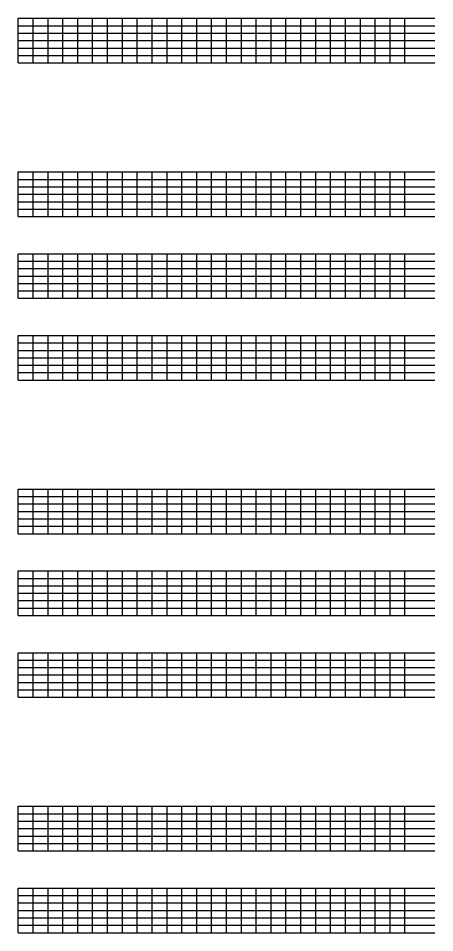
# Model space of a CAD drawing. Extents: x 1374311 to 1383814, y 384102 to 406278.
# Drawn here: x 1377794 to 1378074, y 401428 to 402043 of the extents above; entities that cross this region are included whole.
import ezdxf

# ---------------------------------------------------------------- set-up
doc = ezdxf.new("R2010")
doc.units = 0
doc.layers.add('R_Grid', color=7, linetype='Continuous')

msp = doc.modelspace()

# ---------------------------------------------------------------- linework, layer by layer
at = {"layer": 'R_Grid'}
for p, q in [((1377794.14, 402042.66), (1378074.14, 402042.66)), ((1377794.14, 402012.66), (1377794.14, 402042.66)), ((1377804.14, 402012.66), (1377804.14, 402042.66)), ((1377814.14, 402012.66), (1377814.14, 402042.66)), ((1377824.14, 402012.66), (1377824.14, 402042.66)), ((1377834.14, 402012.66), (1377834.14, 402042.66)), ((1377844.14, 402012.66), (1377844.14, 402042.66)), ((1377854.14, 402012.66), (1377854.14, 402042.66)), ((1377864.14, 402012.66), (1377864.14, 402042.66)), ((1377874.14, 402012.66), (1377874.14, 402042.66)), ((1377884.14, 402012.66), (1377884.14, 402042.66)), ((1377894.14, 402012.66), (1377894.14, 402042.66)), ((1377904.14, 402012.66), (1377904.14, 402042.66)), ((1377914.14, 402012.66), (1377914.14, 402042.66)), ((1377924.14, 402012.66), (1377924.14, 402042.66)), ((1377934.14, 402012.66), (1377934.14, 402042.66)), ((1377944.14, 402012.66), (1377944.14, 402042.66)), ((1377954.14, 402012.66), (1377954.14, 402042.66)), ((1377964.14, 402012.66), (1377964.14, 402042.66)), ((1377974.14, 402012.66), (1377974.14, 402042.66)), ((1377984.14, 402012.66), (1377984.14, 402042.66)), ((1377994.14, 402012.66), (1377994.14, 402042.66)), ((1378004.14, 402012.66), (1378004.14, 402042.66)), ((1378014.14, 402012.66), (1378014.14, 402042.66)), ((1378024.14, 402012.66), (1378024.14, 402042.66)), ((1378034.14, 402012.66), (1378034.14, 402042.66)), ((1378044.14, 402012.66), (1378044.14, 402042.66)), ((1378054.14, 402012.66), (1378054.14, 402042.66)), ((1377794.14, 402037.66), (1378074.14, 402037.66)), ((1377794.14, 402032.66), (1378074.14, 402032.66)), ((1377794.14, 402027.66), (1378074.14, 402027.66)), ((1377794.14, 402022.66), (1378074.14, 402022.66)), ((1377794.14, 402017.66), (1378074.14, 402017.66)), ((1377794.14, 402012.66), (1378074.14, 402012.66)), ((1377794.14, 401939.32), (1378074.14, 401939.32)), ((1377794.14, 401909.32), (1377794.14, 401939.32)), ((1377804.14, 401909.32), (1377804.14, 401939.32)), ((1377814.14, 401909.32), (1377814.14, 401939.32)), ((1377824.14, 401909.32), (1377824.14, 401939.32)), ((1377834.14, 401909.32), (1377834.14, 401939.32)), ((1377844.14, 401909.32), (1377844.14, 401939.32)), ((1377854.14, 401909.32), (1377854.14, 401939.32)), ((1377864.14, 401909.32), (1377864.14, 401939.32)), ((1377874.14, 401909.32), (1377874.14, 401939.32)), ((1377884.14, 401909.32), (1377884.14, 401939.32)), ((1377894.14, 401909.32), (1377894.14, 401939.32)), ((1377904.14, 401909.32), (1377904.14, 401939.32)), ((1377914.14, 401909.32), (1377914.14, 401939.32)), ((1377924.14, 401909.32), (1377924.14, 401939.32)), ((1377934.14, 401909.32), (1377934.14, 401939.32)), ((1377944.14, 401909.32), (1377944.14, 401939.32)), ((1377954.14, 401909.32), (1377954.14, 401939.32)), ((1377964.14, 401909.32), (1377964.14, 401939.32)), ((1377974.14, 401909.32), (1377974.14, 401939.32)), ((1377984.14, 401909.32), (1377984.14, 401939.32)), ((1377994.14, 401909.32), (1377994.14, 401939.32)), ((1378004.14, 401909.32), (1378004.14, 401939.32)), ((1378014.14, 401909.32), (1378014.14, 401939.32)), ((1378024.14, 401909.32), (1378024.14, 401939.32)), ((1378034.14, 401909.32), (1378034.14, 401939.32)), ((1378044.14, 401909.32), (1378044.14, 401939.32)), ((1378054.14, 401909.32), (1378054.14, 401939.32)), ((1377794.14, 401934.32), (1378074.14, 401934.32)), ((1377794.14, 401929.32), (1378074.14, 401929.32)), ((1377794.14, 401924.32), (1378074.14, 401924.32)), ((1377794.14, 401919.32), (1378074.14, 401919.32)), ((1377794.14, 401914.32), (1378074.14, 401914.32)), ((1377794.14, 401909.32), (1378074.14, 401909.32)), ((1377794.14, 401884.32), (1378074.14, 401884.32)), ((1377794.14, 401854.32), (1377794.14, 401884.32)), ((1377804.14, 401854.32), (1377804.14, 401884.32)), ((1377814.14, 401854.32), (1377814.14, 401884.32)), ((1377824.14, 401854.32), (1377824.14, 401884.32)), ((1377834.14, 401854.32), (1377834.14, 401884.32)), ((1377844.14, 401854.32), (1377844.14, 401884.32)), ((1377854.14, 401854.32), (1377854.14, 401884.32)), ((1377864.14, 401854.32), (1377864.14, 401884.32)), ((1377874.14, 401854.32), (1377874.14, 401884.32)), ((1377884.14, 401854.32), (1377884.14, 401884.32)), ((1377894.14, 401854.32), (1377894.14, 401884.32)), ((1377904.14, 401854.32), (1377904.14, 401884.32)), ((1377914.14, 401854.32), (1377914.14, 401884.32)), ((1377924.14, 401854.32), (1377924.14, 401884.32)), ((1377934.14, 401854.32), (1377934.14, 401884.32)), ((1377944.14, 401854.32), (1377944.14, 401884.32)), ((1377954.14, 401854.32), (1377954.14, 401884.32)), ((1377964.14, 401854.32), (1377964.14, 401884.32)), ((1377974.14, 401854.32), (1377974.14, 401884.32)), ((1377984.14, 401854.32), (1377984.14, 401884.32)), ((1377994.14, 401854.32), (1377994.14, 401884.32)), ((1378004.14, 401854.32), (1378004.14, 401884.32)), ((1378014.14, 401854.32), (1378014.14, 401884.32)), ((1378024.14, 401854.32), (1378024.14, 401884.32)), ((1378034.14, 401854.32), (1378034.14, 401884.32)), ((1378044.14, 401854.32), (1378044.14, 401884.32)), ((1378054.14, 401854.32), (1378054.14, 401884.32)), ((1377794.14, 401879.32), (1378074.14, 401879.32)), ((1377794.14, 401874.32), (1378074.14, 401874.32)), ((1377794.14, 401869.32), (1378074.14, 401869.32)), ((1377794.14, 401864.32), (1378074.14, 401864.32)), ((1377794.14, 401859.32), (1378074.14, 401859.32)), ((1377794.14, 401854.32), (1378074.14, 401854.32)), ((1377794.14, 401829.32), (1378074.14, 401829.32)), ((1377794.14, 401799.32), (1377794.14, 401829.32)), ((1377804.14, 401799.32), (1377804.14, 401829.32)), ((1377814.14, 401799.32), (1377814.14, 401829.32)), ((1377824.14, 401799.32), (1377824.14, 401829.32)), ((1377834.14, 401799.32), (1377834.14, 401829.32)), ((1377844.14, 401799.32), (1377844.14, 401829.32)), ((1377854.14, 401799.32), (1377854.14, 401829.32)), ((1377864.14, 401799.32), (1377864.14, 401829.32)), ((1377874.14, 401799.32), (1377874.14, 401829.32)), ((1377884.14, 401799.32), (1377884.14, 401829.32)), ((1377894.14, 401799.32), (1377894.14, 401829.32)), ((1377904.14, 401799.32), (1377904.14, 401829.32)), ((1377914.14, 401799.32), (1377914.14, 401829.32)), ((1377924.14, 401799.32), (1377924.14, 401829.32)), ((1377934.14, 401799.32), (1377934.14, 401829.32)), ((1377944.14, 401799.32), (1377944.14, 401829.32)), ((1377954.14, 401799.32), (1377954.14, 401829.32)), ((1377964.14, 401799.32), (1377964.14, 401829.32)), ((1377974.14, 401799.32), (1377974.14, 401829.32)), ((1377984.14, 401799.32), (1377984.14, 401829.32)), ((1377994.14, 401799.32), (1377994.14, 401829.32)), ((1378004.14, 401799.32), (1378004.14, 401829.32)), ((1378014.14, 401799.32), (1378014.14, 401829.32)), ((1378024.14, 401799.32), (1378024.14, 401829.32)), ((1378034.14, 401799.32), (1378034.14, 401829.32)), ((1378044.14, 401799.32), (1378044.14, 401829.32)), ((1378054.14, 401799.32), (1378054.14, 401829.32)), ((1377794.14, 401824.32), (1378074.14, 401824.32)), ((1377794.14, 401819.32), (1378074.14, 401819.32)), ((1377794.14, 401814.32), (1378074.14, 401814.32)), ((1377794.14, 401809.32), (1378074.14, 401809.32)), ((1377794.14, 401804.32), (1378074.14, 401804.32)), ((1377794.14, 401799.32), (1378074.14, 401799.32)), ((1377794.14, 401725.99), (1378074.14, 401725.99)), ((1377794.14, 401695.99), (1377794.14, 401725.99)), ((1377804.14, 401695.99), (1377804.14, 401725.99)), ((1377814.14, 401695.99), (1377814.14, 401725.99)), ((1377824.14, 401695.99), (1377824.14, 401725.99)), ((1377834.14, 401695.99), (1377834.14, 401725.99)), ((1377844.14, 401695.99), (1377844.14, 401725.99)), ((1377854.14, 401695.99), (1377854.14, 401725.99)), ((1377864.14, 401695.99), (1377864.14, 401725.99)), ((1377874.14, 401695.99), (1377874.14, 401725.99)), ((1377884.14, 401695.99), (1377884.14, 401725.99)), ((1377894.14, 401695.99), (1377894.14, 401725.99)), ((1377904.14, 401695.99), (1377904.14, 401725.99)), ((1377914.14, 401695.99), (1377914.14, 401725.99)), ((1377924.14, 401695.99), (1377924.14, 401725.99)), ((1377934.14, 401695.99), (1377934.14, 401725.99)), ((1377944.14, 401695.99), (1377944.14, 401725.99)), ((1377954.14, 401695.99), (1377954.14, 401725.99)), ((1377964.14, 401695.99), (1377964.14, 401725.99)), ((1377974.14, 401695.99), (1377974.14, 401725.99)), ((1377984.14, 401695.99), (1377984.14, 401725.99)), ((1377994.14, 401695.99), (1377994.14, 401725.99)), ((1378004.14, 401695.99), (1378004.14, 401725.99)), ((1378014.14, 401695.99), (1378014.14, 401725.99)), ((1378024.14, 401695.99), (1378024.14, 401725.99)), ((1378034.14, 401695.99), (1378034.14, 401725.99)), ((1378044.14, 401695.99), (1378044.14, 401725.99)), ((1378054.14, 401695.99), (1378054.14, 401725.99)), ((1377794.14, 401720.99), (1378074.14, 401720.99)), ((1377794.14, 401715.99), (1378074.14, 401715.99)), ((1377794.14, 401710.99), (1378074.14, 401710.99)), ((1377794.14, 401705.99), (1378074.14, 401705.99)), ((1377794.14, 401700.99), (1378074.14, 401700.99)), ((1377794.14, 401695.99), (1378074.14, 401695.99)), ((1377794.14, 401670.99), (1378074.14, 401670.99)), ((1377794.14, 401640.99), (1377794.14, 401670.99)), ((1377794.14, 401665.99), (1378074.14, 401665.99)), ((1377804.14, 401640.99), (1377804.14, 401670.99)), ((1377814.14, 401640.99), (1377814.14, 401670.99)), ((1377824.14, 401640.99), (1377824.14, 401670.99)), ((1377834.14, 401640.99), (1377834.14, 401670.99)), ((1377844.14, 401640.99), (1377844.14, 401670.99)), ((1377854.14, 401640.99), (1377854.14, 401670.99)), ((1377864.14, 401640.99), (1377864.14, 401670.99)), ((1377874.14, 401640.99), (1377874.14, 401670.99)), ((1377884.14, 401640.99), (1377884.14, 401670.99)), ((1377894.14, 401640.99), (1377894.14, 401670.99)), ((1377904.14, 401640.99), (1377904.14, 401670.99)), ((1377914.14, 401640.99), (1377914.14, 401670.99)), ((1377924.14, 401640.99), (1377924.14, 401670.99)), ((1377934.14, 401640.99), (1377934.14, 401670.99)), ((1377944.14, 401640.99), (1377944.14, 401670.99)), ((1377954.14, 401640.99), (1377954.14, 401670.99)), ((1377964.14, 401640.99), (1377964.14, 401670.99)), ((1377974.14, 401640.99), (1377974.14, 401670.99)), ((1377984.14, 401640.99), (1377984.14, 401670.99)), ((1377994.14, 401640.99), (1377994.14, 401670.99)), ((1378004.14, 401640.99), (1378004.14, 401670.99)), ((1378014.14, 401640.99), (1378014.14, 401670.99)), ((1378024.14, 401640.99), (1378024.14, 401670.99)), ((1378034.14, 401640.99), (1378034.14, 401670.99)), ((1378044.14, 401640.99), (1378044.14, 401670.99)), ((1378054.14, 401640.99), (1378054.14, 401670.99)), ((1377794.14, 401660.99), (1378074.14, 401660.99)), ((1377794.14, 401655.99), (1378074.14, 401655.99)), ((1377794.14, 401650.99), (1378074.14, 401650.99)), ((1377794.14, 401645.99), (1378074.14, 401645.99)), ((1377794.14, 401640.99), (1378074.14, 401640.99)), ((1377794.14, 401615.99), (1378074.14, 401615.99)), ((1377794.14, 401585.99), (1377794.14, 401615.99)), ((1377794.14, 401610.99), (1378074.14, 401610.99)), ((1377804.14, 401585.99), (1377804.14, 401615.99)), ((1377814.14, 401585.99), (1377814.14, 401615.99)), ((1377824.14, 401585.99), (1377824.14, 401615.99)), ((1377834.14, 401585.99), (1377834.14, 401615.99)), ((1377844.14, 401585.99), (1377844.14, 401615.99)), ((1377854.14, 401585.99), (1377854.14, 401615.99)), ((1377864.14, 401585.99), (1377864.14, 401615.99)), ((1377874.14, 401585.99), (1377874.14, 401615.99)), ((1377884.14, 401585.99), (1377884.14, 401615.99)), ((1377894.14, 401585.99), (1377894.14, 401615.99)), ((1377904.14, 401585.99), (1377904.14, 401615.99)), ((1377914.14, 401585.99), (1377914.14, 401615.99)), ((1377924.14, 401585.99), (1377924.14, 401615.99)), ((1377934.14, 401585.99), (1377934.14, 401615.99)), ((1377944.14, 401585.99), (1377944.14, 401615.99)), ((1377954.14, 401585.99), (1377954.14, 401615.99)), ((1377964.14, 401585.99), (1377964.14, 401615.99)), ((1377974.14, 401585.99), (1377974.14, 401615.99)), ((1377984.14, 401585.99), (1377984.14, 401615.99)), ((1377994.14, 401585.99), (1377994.14, 401615.99)), ((1378004.14, 401585.99), (1378004.14, 401615.99)), ((1378014.14, 401585.99), (1378014.14, 401615.99)), ((1378024.14, 401585.99), (1378024.14, 401615.99)), ((1378034.14, 401585.99), (1378034.14, 401615.99)), ((1378044.14, 401585.99), (1378044.14, 401615.99)), ((1378054.14, 401585.99), (1378054.14, 401615.99)), ((1377794.14, 401605.99), (1378074.14, 401605.99)), ((1377794.14, 401600.99), (1378074.14, 401600.99)), ((1377794.14, 401595.99), (1378074.14, 401595.99)), ((1377794.14, 401590.99), (1378074.14, 401590.99)), ((1377794.14, 401585.99), (1378074.14, 401585.99)), ((1377794.14, 401512.65), (1378074.14, 401512.65)), ((1377794.14, 401482.65), (1377794.14, 401512.65)), ((1377804.14, 401482.65), (1377804.14, 401512.65)), ((1377814.14, 401482.65), (1377814.14, 401512.65)), ((1377824.14, 401482.65), (1377824.14, 401512.65)), ((1377834.14, 401482.65), (1377834.14, 401512.65)), ((1377844.14, 401482.65), (1377844.14, 401512.65)), ((1377854.14, 401482.65), (1377854.14, 401512.65)), ((1377864.14, 401482.65), (1377864.14, 401512.65)), ((1377874.14, 401482.65), (1377874.14, 401512.65)), ((1377884.14, 401482.65), (1377884.14, 401512.65)), ((1377894.14, 401482.65), (1377894.14, 401512.65)), ((1377904.14, 401482.65), (1377904.14, 401512.65)), ((1377914.14, 401482.65), (1377914.14, 401512.65)), ((1377924.14, 401482.65), (1377924.14, 401512.65)), ((1377934.14, 401482.65), (1377934.14, 401512.65)), ((1377944.14, 401482.65), (1377944.14, 401512.65)), ((1377954.14, 401482.65), (1377954.14, 401512.65)), ((1377964.14, 401482.65), (1377964.14, 401512.65)), ((1377974.14, 401482.65), (1377974.14, 401512.65)), ((1377984.14, 401482.65), (1377984.14, 401512.65)), ((1377994.14, 401482.65), (1377994.14, 401512.65)), ((1378004.14, 401482.65), (1378004.14, 401512.65)), ((1378014.14, 401482.65), (1378014.14, 401512.65)), ((1378024.14, 401482.65), (1378024.14, 401512.65)), ((1378034.14, 401482.65), (1378034.14, 401512.65)), ((1378044.14, 401482.65), (1378044.14, 401512.65)), ((1378054.14, 401482.65), (1378054.14, 401512.65)), ((1377794.14, 401507.65), (1378074.14, 401507.65)), ((1377794.14, 401502.65), (1378074.14, 401502.65)), ((1377794.14, 401497.65), (1378074.14, 401497.65)), ((1377794.14, 401492.65), (1378074.14, 401492.65)), ((1377794.14, 401487.65), (1378074.14, 401487.65)), ((1377794.14, 401482.65), (1378074.14, 401482.65)), ((1377794.14, 401457.65), (1378074.14, 401457.65)), ((1377794.14, 401427.65), (1377794.14, 401457.65)), ((1377804.14, 401427.65), (1377804.14, 401457.65)), ((1377814.14, 401427.65), (1377814.14, 401457.65)), ((1377824.14, 401427.65), (1377824.14, 401457.65)), ((1377834.14, 401427.65), (1377834.14, 401457.65)), ((1377844.14, 401427.65), (1377844.14, 401457.65)), ((1377854.14, 401427.65), (1377854.14, 401457.65)), ((1377864.14, 401427.65), (1377864.14, 401457.65)), ((1377874.14, 401427.65), (1377874.14, 401457.65)), ((1377884.14, 401427.65), (1377884.14, 401457.65)), ((1377894.14, 401427.65), (1377894.14, 401457.65)), ((1377904.14, 401427.65), (1377904.14, 401457.65)), ((1377914.14, 401427.65), (1377914.14, 401457.65)), ((1377924.14, 401427.65), (1377924.14, 401457.65)), ((1377934.14, 401427.65), (1377934.14, 401457.65)), ((1377944.14, 401427.65), (1377944.14, 401457.65)), ((1377954.14, 401427.65), (1377954.14, 401457.65)), ((1377964.14, 401427.65), (1377964.14, 401457.65)), ((1377974.14, 401427.65), (1377974.14, 401457.65)), ((1377984.14, 401427.65), (1377984.14, 401457.65)), ((1377994.14, 401427.65), (1377994.14, 401457.65)), ((1378004.14, 401427.65), (1378004.14, 401457.65)), ((1378014.14, 401427.65), (1378014.14, 401457.65)), ((1378024.14, 401427.65), (1378024.14, 401457.65)), ((1378034.14, 401427.65), (1378034.14, 401457.65)), ((1378044.14, 401427.65), (1378044.14, 401457.65)), ((1378054.14, 401427.65), (1378054.14, 401457.65)), ((1377794.14, 401452.65), (1378074.14, 401452.65)), ((1377794.14, 401447.65), (1378074.14, 401447.65)), ((1377794.14, 401442.65), (1378074.14, 401442.65)), ((1377794.14, 401437.65), (1378074.14, 401437.65)), ((1377794.14, 401432.65), (1378074.14, 401432.65)), ((1377794.14, 401427.65), (1378074.14, 401427.65))]:
    msp.add_line(p, q, dxfattribs=at)

doc.saveas('drawing.dxf')
